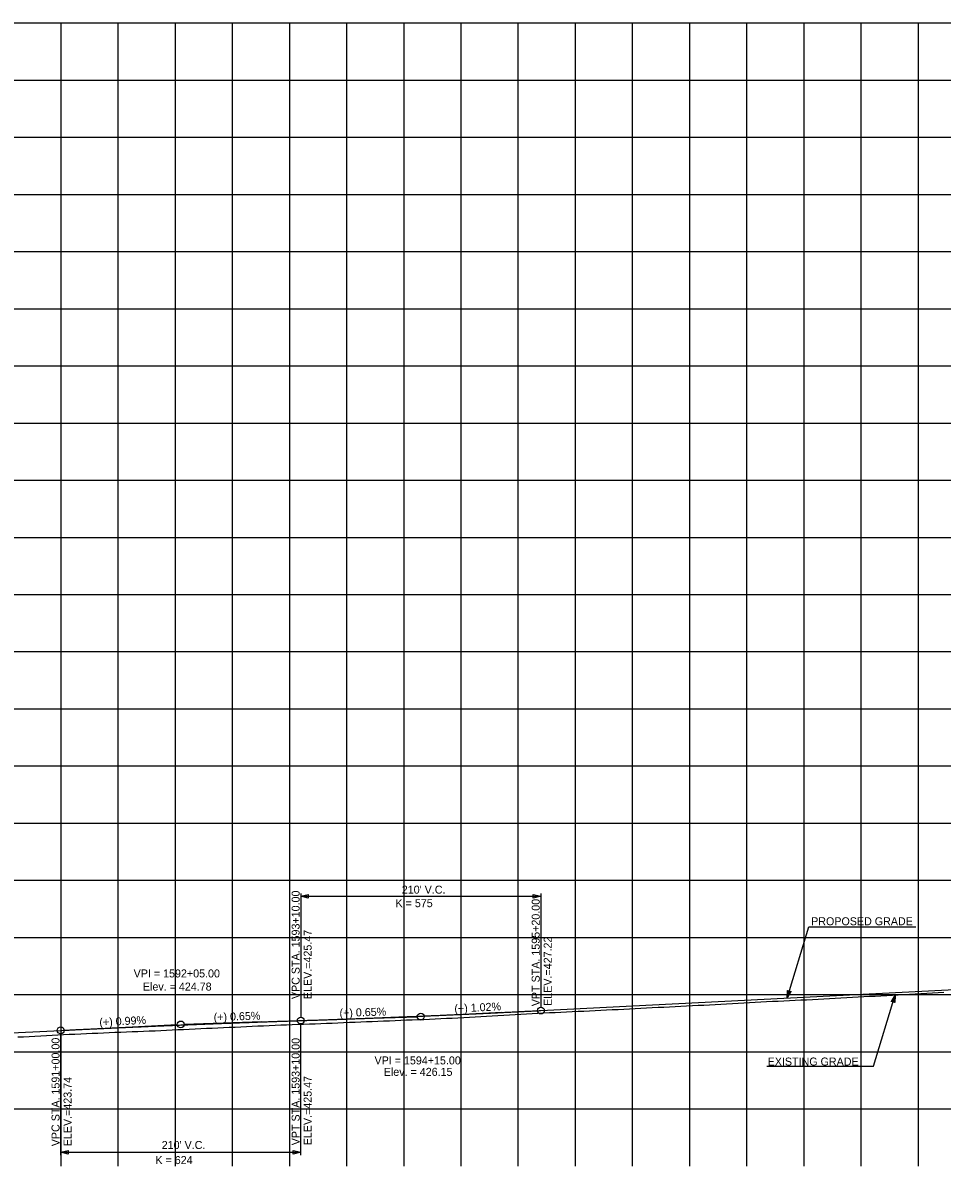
# Model space of a CAD drawing. Extents: x -90830 to 2015517, y -20856 to 836331.
# Drawn here: x 47990 to 48794, y -9797 to -8797 of the extents above; entities that cross this region are included whole.
import ezdxf

# ---------------------------------------------------------------- set-up
doc = ezdxf.new("R2010")
doc.units = 0
for name, color, linetype in [('Level 1', 7, 'Continuous'), ('RD_DDB_GradeTX', 7, 'Continuous'), ('RD_DDB_Profile_EX', 7, 'Continuous'), ('RD_DDB_Profile_Lbl', 7, 'Continuous'), ('RD_DDB_Profile_PR', 7, 'Continuous'), ('RD_DDB_StripGrade', 7, 'Continuous'), ('RD_DDB_VCLbl', 7, 'Continuous'), ('RD_PD_Final_TX', 7, 'Continuous')]:
    doc.layers.add(name, color=color, linetype=linetype)

msp = doc.modelspace()

# ---------------------------------------------------------------- linework, layer by layer
at = {"layer": 'Level 1'}
for p, q in [((47973.46, -8797.12), (49573.46, -8797.12)), ((48023.46, -8797.12), (48023.46, -9297.12)), ((48073.46, -8797.12), (48073.46, -9297.12)), ((48123.46, -8797.12), (48123.46, -9297.12)), ((48173.46, -8797.12), (48173.46, -9297.12)), ((48223.46, -8797.12), (48223.46, -9297.12)), ((48273.46, -8797.12), (48273.46, -9297.12)), ((48323.46, -8797.12), (48323.46, -9297.12)), ((48373.46, -8797.12), (48373.46, -9297.12)), ((48423.46, -8797.12), (48423.46, -9297.12)), ((48473.46, -8797.12), (48473.46, -9297.12)), ((48523.46, -8797.12), (48523.46, -9297.12)), ((48573.46, -8797.12), (48573.46, -9297.12)), ((48623.46, -8797.12), (48623.46, -9297.12)), ((48673.46, -8797.12), (48673.46, -9297.12)), ((48723.46, -8797.12), (48723.46, -9297.12)), ((48773.46, -8797.12), (48773.46, -9297.12)), ((47973.46, -8847.12), (49573.46, -8847.12)), ((47973.46, -8897.12), (49573.46, -8897.12)), ((47973.46, -8947.12), (49573.46, -8947.12)), ((47973.46, -8997.12), (49573.46, -8997.12)), ((47973.46, -9047.12), (49573.46, -9047.12)), ((47973.46, -9097.12), (49573.46, -9097.12)), ((47973.46, -9147.12), (49573.46, -9147.12)), ((47973.46, -9197.12), (49573.46, -9197.12)), ((47973.46, -9247.12), (49573.46, -9247.12)), ((47973.46, -9297.12), (49573.46, -9297.12)), ((47973.46, -9297.12), (49573.46, -9297.12)), ((48023.46, -9297.12), (48023.46, -9797.12)), ((48073.46, -9297.12), (48073.46, -9797.12)), ((48123.46, -9297.12), (48123.46, -9797.12)), ((48173.46, -9297.12), (48173.46, -9797.12)), ((48223.46, -9297.12), (48223.46, -9797.12)), ((48273.46, -9297.12), (48273.46, -9797.12)), ((48323.46, -9297.12), (48323.46, -9797.12)), ((48373.46, -9297.12), (48373.46, -9797.12)), ((48423.46, -9297.12), (48423.46, -9797.12)), ((48473.46, -9297.12), (48473.46, -9797.12)), ((48523.46, -9297.12), (48523.46, -9797.12)), ((48573.46, -9297.12), (48573.46, -9797.12)), ((48623.46, -9297.12), (48623.46, -9797.12)), ((48673.46, -9297.12), (48673.46, -9797.12)), ((48723.46, -9297.12), (48723.46, -9797.12)), ((48773.46, -9297.12), (48773.46, -9797.12)), ((47973.46, -9347.12), (49573.46, -9347.12)), ((47973.46, -9397.12), (49573.46, -9397.12)), ((47973.46, -9447.12), (49573.46, -9447.12)), ((47973.46, -9497.12), (49573.46, -9497.12)), ((47973.46, -9547.12), (49573.46, -9547.12)), ((47973.46, -9597.12), (49573.46, -9597.12)), ((47973.46, -9647.12), (49573.46, -9647.12)), ((47973.46, -9697.12), (49573.46, -9697.12)), ((47973.46, -9747.12), (49573.46, -9747.12))]:
    msp.add_line(p, q, dxfattribs=at)
at = {"layer": 'RD_DDB_GradeTX'}
for p, q in [((48267.5, -9668.68), (48335.46, -9666.47)), ((48409.37, -9662.76), (48341.46, -9666.22)), ((48057.55, -9676.72), (48125.46, -9673.36)), ((48199.42, -9670.9), (48131.46, -9673.12))]:
    msp.add_line(p, q, dxfattribs=at)
for centre in [(48338.46, -9666.37), (48128.46, -9673.22)]:
    msp.add_circle(centre, 3, dxfattribs=at)
at = {"layer": 'RD_DDB_Profile_EX'}
for points in [[(48420.95, -9664.47), (48425.95, -9664.19), (48430.95, -9663.93), (48435.95, -9663.67), (48440.95, -9663.4), (48445.95, -9663.14), (48450.95, -9662.87), (48455.95, -9662.62), (48460.95, -9662.36), (48465.95, -9662.11), (48470.95, -9661.9), (48475.95, -9661.68), (48480.95, -9661.46), (48485.95, -9661.24), (48490.95, -9660.98), (48495.95, -9660.73), (48500.95, -9660.47), (48505.95, -9660.21), (48510.95, -9659.97), (48515.95, -9659.72), (48520.95, -9659.48), (48525.95, -9659.23), (48530.95, -9658.97), (48535.95, -9658.72), (48540.95, -9658.46), (48545.95, -9658.21), (48550.95, -9657.98), (48555.95, -9657.75), (48560.95, -9657.51), (48565.95, -9657.28), (48570.95, -9657.01), (48575.95, -9656.74), (48580.95, -9656.46), (48585.95, -9656.18), (48590.95, -9655.9), (48595.95, -9655.62), (48600.95, -9655.34), (48605.95, -9655.05), (48610.95, -9654.79), (48615.95, -9654.53), (48620.95, -9654.27), (48625.95, -9654.01), (48630.95, -9653.74), (48635.95, -9653.47), (48640.95, -9653.19), (48645.95, -9652.92), (48650.95, -9652.68), (48655.95, -9652.44), (48660.95, -9652.21), (48665.95, -9651.97), (48670.95, -9651.75), (48675.95, -9651.52), (48680.95, -9651.3), (48685.95, -9651.08), (48690.95, -9650.82), (48695.95, -9650.55), (48700.95, -9650.28), (48705.95, -9650.01), (48710.95, -9649.72), (48715.95, -9649.44), (48720.95, -9649.15), (48725.95, -9648.87), (48730.95, -9648.59), (48735.95, -9648.32), (48740.95, -9648.05), (48745.95, -9647.79), (48750.95, -9647.52), (48755.95, -9647.24), (48760.95, -9646.97), (48765.95, -9646.7), (48770.95, -9646.42), (48775.95, -9646.13), (48780.95, -9645.84), (48785.95, -9645.55), (48790.95, -9645.27), (48795.95, -9645.03)], [(47985.95, -9684.12), (47990.95, -9683.88), (47995.95, -9683.63), (48000.95, -9683.39), (48005.95, -9683.12), (48010.95, -9682.83), (48015.95, -9682.55), (48020.95, -9682.27), (48025.95, -9682.02), (48030.95, -9681.79), (48035.95, -9681.57), (48040.95, -9681.34), (48045.95, -9681.11), (48050.95, -9680.89), (48055.95, -9680.67), (48060.95, -9680.45), (48065.95, -9680.24), (48070.95, -9680.05), (48075.95, -9679.85), (48080.95, -9679.66), (48085.95, -9679.46), (48090.95, -9679.26), (48095.95, -9679.06), (48100.95, -9678.86), (48105.95, -9678.65), (48110.95, -9678.43), (48115.95, -9678.2), (48120.95, -9677.97), (48125.95, -9677.73), (48130.95, -9677.49), (48135.95, -9677.25), (48140.95, -9677.01), (48145.95, -9676.77), (48150.95, -9676.55), (48155.95, -9676.32), (48160.95, -9676.09), (48165.95, -9675.88), (48170.95, -9675.67), (48175.95, -9675.46), (48180.95, -9675.25), (48185.95, -9675.01), (48190.95, -9674.76), (48195.95, -9674.52), (48200.95, -9674.27), (48205.95, -9674.04), (48210.95, -9673.82), (48215.95, -9673.6), (48220.95, -9673.38), (48225.95, -9673.2), (48230.95, -9673.03), (48235.95, -9672.86), (48240.95, -9672.69), (48245.95, -9672.51), (48250.95, -9672.31), (48255.95, -9672.12), (48260.95, -9671.93), (48265.95, -9671.73), (48270.95, -9671.53), (48275.95, -9671.32), (48280.95, -9671.12), (48285.95, -9670.92), (48290.95, -9670.7), (48295.95, -9670.49), (48300.95, -9670.29), (48305.95, -9670.08), (48310.95, -9669.88), (48315.95, -9669.68), (48320.95, -9669.48), (48325.95, -9669.29), (48330.95, -9669.1), (48335.95, -9668.92), (48340.95, -9668.73), (48345.95, -9668.51), (48350.95, -9668.28), (48355.95, -9668.04), (48360.95, -9667.81), (48365.95, -9667.56), (48370.95, -9667.3), (48375.95, -9667.03), (48380.95, -9666.77), (48385.95, -9666.49), (48390.95, -9666.2), (48395.95, -9665.9), (48400.95, -9665.6), (48405.95, -9665.31), (48410.95, -9665.03), (48415.95, -9664.75), (48420.95, -9664.47)]]:
    msp.add_lwpolyline(points, dxfattribs=at)
at = {"layer": 'RD_DDB_Profile_PR'}
for p, q in [((48443.46, -9661.03), (48823.46, -9641.7)), ((47878.46, -9685.58), (48023.46, -9678.41))]:
    msp.add_line(p, q, dxfattribs=at)
for points in [[(48023.46, -9678.41), (48027.66, -9678.2), (48031.86, -9678), (48036.06, -9677.79), (48040.26, -9677.59), (48044.46, -9677.39), (48048.66, -9677.19), (48052.86, -9676.99), (48057.06, -9676.79), (48061.26, -9676.6), (48065.46, -9676.4), (48069.66, -9676.21), (48073.86, -9676.02), (48078.06, -9675.83), (48082.26, -9675.64), (48086.46, -9675.45), (48090.66, -9675.27), (48094.86, -9675.08), (48099.06, -9674.9), (48103.26, -9674.72), (48107.46, -9674.54), (48111.66, -9674.36), (48115.86, -9674.18), (48120.06, -9674.01), (48124.26, -9673.83), (48128.46, -9673.66), (48132.66, -9673.49), (48136.86, -9673.32), (48141.06, -9673.15), (48145.26, -9672.98), (48149.46, -9672.81), (48153.66, -9672.65), (48157.86, -9672.49), (48162.06, -9672.32), (48166.26, -9672.16), (48170.46, -9672.01), (48174.66, -9671.85), (48178.86, -9671.69), (48183.06, -9671.54), (48187.26, -9671.38), (48191.46, -9671.23), (48195.66, -9671.08), (48199.86, -9670.93), (48204.06, -9670.79), (48208.26, -9670.64), (48212.46, -9670.49), (48216.66, -9670.35), (48220.86, -9670.21), (48225.06, -9670.07), (48229.26, -9669.93), (48233.46, -9669.79)], [(48233.46, -9669.79), (48237.66, -9669.65), (48241.86, -9669.51), (48246.06, -9669.37), (48250.26, -9669.23), (48254.46, -9669.09), (48258.66, -9668.94), (48262.86, -9668.8), (48267.06, -9668.65), (48271.26, -9668.5), (48275.46, -9668.35), (48279.66, -9668.19), (48283.86, -9668.04), (48288.06, -9667.88), (48292.26, -9667.72), (48296.46, -9667.56), (48300.66, -9667.4), (48304.86, -9667.24), (48309.06, -9667.08), (48313.26, -9666.91), (48317.46, -9666.75), (48321.66, -9666.58), (48325.86, -9666.41), (48330.06, -9666.24), (48334.26, -9666.06), (48338.46, -9665.89), (48342.66, -9665.71), (48346.86, -9665.53), (48351.06, -9665.36), (48355.26, -9665.18), (48359.46, -9664.99), (48363.66, -9664.81), (48367.86, -9664.62), (48372.06, -9664.44), (48376.26, -9664.25), (48380.46, -9664.06), (48384.66, -9663.87), (48388.86, -9663.67), (48393.06, -9663.48), (48397.26, -9663.28), (48401.46, -9663.09), (48405.66, -9662.89), (48409.86, -9662.69), (48414.06, -9662.48), (48418.26, -9662.28), (48422.46, -9662.08), (48426.66, -9661.87), (48430.86, -9661.66), (48435.06, -9661.45), (48439.26, -9661.24), (48443.46, -9661.03)]]:
    msp.add_spline(points, degree=3, dxfattribs=at)
at = {"layer": 'RD_DDB_VCLbl'}
for p, q in [((48233.46, -9558.53), (48233.46, -9666.79)), ((48443.46, -9558.53), (48443.46, -9658.03)), ((48233.46, -9561.03), (48443.46, -9561.03)), ((48233.46, -9787.49), (48233.46, -9672.79)), ((48023.46, -9787.49), (48023.46, -9681.41)), ((48023.46, -9784.99), (48233.46, -9784.99))]:
    msp.add_line(p, q, dxfattribs=at)
for centre in [(48443.46, -9661.03), (48233.46, -9669.79), (48023.46, -9678.41)]:
    msp.add_circle(centre, 3, dxfattribs=at)
at = {"layer": 'RD_PD_Final_TX'}
for p, q in [((48658.86, -9650.07), (48677.92, -9587.7)), ((48677.92, -9587.7), (48771.3, -9587.7)), ((48658.86, -9650.07), (48659.21, -9643.4)), ((48660.76, -9643.87), (48658.86, -9650.07)), ((48658.86, -9650.07), (48662.3, -9644.34)), ((48659.21, -9643.4), (48662.3, -9644.34)), ((48753.45, -9647.38), (48750.01, -9653.11)), ((48751.56, -9653.58), (48753.45, -9647.38)), ((48753.45, -9647.38), (48753.11, -9654.05)), ((48753.11, -9654.05), (48750.01, -9653.11))]:
    msp.add_line(p, q, dxfattribs=at)
for points in [[(48240.06, -9562.68), (48233.46, -9561.03), (48240.06, -9559.38)], [(48436.86, -9559.38), (48443.46, -9561.03), (48436.86, -9562.68)], [(48030.06, -9786.64), (48023.46, -9784.99), (48030.06, -9783.34)], [(48226.86, -9783.34), (48233.46, -9784.99), (48226.86, -9786.64)]]:
    msp.add_lwpolyline(points, close=True, dxfattribs=at)
for points in [[(48641.01, -9709.75), (48734.4, -9709.75), (48753.45, -9647.38)], [(48660.69, -9643.93), (48658.92, -9649.7), (48660.66, -9643.88), (48658.95, -9649.42), (48660.59, -9643.89), (48658.96, -9649.22), (48660.51, -9643.88), (48658.96, -9648.99), (48660.45, -9643.85), (48658.99, -9648.63), (48660.36, -9643.81), (48659.02, -9648.25), (48660.28, -9643.81), (48659.04, -9647.96), (48660.22, -9643.78), (48659.05, -9647.63), (48660.14, -9643.8), (48659.07, -9647.34), (48660.09, -9643.72), (48659.08, -9647.09), (48659.99, -9643.72), (48659.09, -9646.73), (48659.92, -9643.69), (48659.14, -9646.29), (48659.85, -9643.65), (48659.12, -9645.99), (48659.77, -9643.63), (48659.15, -9645.54), (48659.69, -9643.63), (48659.19, -9645.17), (48659.61, -9643.56), (48659.2, -9644.85), (48659.54, -9643.57), (48659.21, -9644.56), (48659.47, -9643.51), (48659.23, -9644.2), (48659.39, -9643.54), (48659.25, -9643.81), (48659.31, -9643.54)], [(48659.03, -9649.68), (48660.78, -9643.96), (48659.13, -9649.49), (48660.85, -9643.99), (48659.23, -9649.31), (48660.91, -9643.98), (48659.35, -9649.15), (48660.96, -9644), (48659.48, -9648.95), (48661.03, -9644.01), (48659.59, -9648.76), (48661.08, -9644.03), (48659.73, -9648.53), (48661.15, -9644.03), (48659.88, -9648.26), (48661.23, -9644.07), (48660.01, -9648.02), (48661.29, -9644.06), (48660.16, -9647.77), (48661.35, -9644.1), (48660.32, -9647.54), (48661.42, -9644.12), (48660.47, -9647.27), (48661.46, -9644.17), (48660.67, -9646.93), (48661.53, -9644.16), (48660.82, -9646.71), (48661.59, -9644.15), (48661.01, -9646.42), (48661.64, -9644.2), (48661.16, -9646.11), (48661.72, -9644.23), (48661.3, -9645.87), (48661.78, -9644.3), (48661.46, -9645.66), (48661.83, -9644.31), (48661.64, -9645.31), (48661.94, -9644.29), (48661.76, -9645.1), (48662.04, -9644.32), (48661.88, -9644.97), (48662.12, -9644.42), (48662.21, -9644.37), (48662.1, -9644.41)], [(48753.28, -9647.77), (48751.54, -9653.49), (48753.18, -9647.96), (48751.46, -9653.46), (48753.08, -9648.14), (48751.4, -9653.47), (48752.96, -9648.3), (48751.35, -9653.45), (48752.83, -9648.5), (48751.28, -9653.44), (48752.72, -9648.69), (48751.23, -9653.42), (48752.58, -9648.92), (48751.16, -9653.42), (48752.43, -9649.19), (48751.08, -9653.38), (48752.3, -9649.43), (48751.02, -9653.39), (48752.15, -9649.68), (48750.96, -9653.35), (48752, -9649.91), (48750.9, -9653.33), (48751.85, -9650.18), (48750.86, -9653.28), (48751.64, -9650.52), (48750.78, -9653.29), (48751.49, -9650.74), (48750.72, -9653.3), (48751.3, -9651.03), (48750.67, -9653.25), (48751.15, -9651.34), (48750.6, -9653.21), (48751.01, -9651.58), (48750.53, -9653.15), (48750.85, -9651.79), (48750.48, -9653.14), (48750.67, -9652.14), (48750.37, -9653.16), (48750.55, -9652.35), (48750.27, -9653.13), (48750.43, -9652.48), (48750.19, -9653.03), (48750.1, -9653.08), (48750.21, -9653.04)], [(48751.62, -9653.52), (48753.39, -9647.75), (48751.65, -9653.57), (48753.36, -9648.03), (48751.72, -9653.56), (48753.35, -9648.23), (48751.8, -9653.57), (48753.35, -9648.46), (48751.86, -9653.6), (48753.33, -9648.82), (48751.95, -9653.64), (48753.29, -9649.2), (48752.04, -9653.64), (48753.27, -9649.49), (48752.1, -9653.67), (48753.26, -9649.82), (48752.17, -9653.65), (48753.24, -9650.11), (48752.22, -9653.73), (48753.23, -9650.36), (48752.32, -9653.73), (48753.22, -9650.72), (48752.39, -9653.76), (48753.17, -9651.16), (48752.46, -9653.8), (48753.19, -9651.46), (48752.54, -9653.82), (48753.17, -9651.91), (48752.62, -9653.82), (48753.12, -9652.28), (48752.7, -9653.89), (48753.11, -9652.6), (48752.77, -9653.88), (48753.11, -9652.89), (48752.84, -9653.94), (48753.08, -9653.25), (48752.92, -9653.91), (48753.06, -9653.64), (48753, -9653.91)]]:
    msp.add_lwpolyline(points, dxfattribs=at)

# ---------------------------------------------------------------- texts
at = {"layer": 'RD_DDB_GradeTX'}
for s, rotation, p in [('(+) 0.65%', 1.86777, (48267.43, -9666.68)), ('(+) 1.02%', 2.91221, (48367.99, -9662.86)), ('(+) 0.99%', 2.83054, (48057.44, -9674.72)), ('(+) 0.65%', 1.86777, (48157.38, -9670.27))]:
    msp.add_text(s, height=7, rotation=rotation, dxfattribs=at).set_placement(p)
at = {"layer": 'RD_DDB_Profile_Lbl'}
for s, p in [('VPI = 1592+05.00', (48087.27, -9632.06)), ('Elev. = 424.78', (48095.36, -9643.56)), ('VPI = 1594+15.00', (48297.95, -9708.14)), ('Elev. = 426.15', (48306.05, -9718.14))]:
    msp.add_text(s, height=7, dxfattribs=at).set_placement(p)
at = {"layer": 'RD_DDB_StripGrade'}
for s, p in [('VPC STA. 1593+10.00 ', (48232.46, -9651.03)), ('VPT STA. 1595+20.00 ', (48442.46, -9657.25)), ('ELEV.=425.47', (48242.96, -9651.03)), ('ELEV.=427.22', (48452.96, -9656.96)), ('VPC STA. 1591+00.00 ', (48022.46, -9779.74)), ('VPT STA. 1593+10.00 ', (48232.46, -9778.88)), ('ELEV.=423.74', (48032.96, -9779.74)), ('ELEV.=425.47', (48242.96, -9778.88))]:
    msp.add_text(s, height=7, rotation=90, dxfattribs=at).set_placement(p)
at = {"layer": 'RD_DDB_VCLbl'}
for s, p in [("210' V.C.", (48321.82, -9558.79)), ('K = 575', (48316.33, -9570.61)), ("210' V.C.", (48111.82, -9782.13)), ('K = 624', (48106.29, -9795.3))]:
    msp.add_text(s, height=7, dxfattribs=at).set_placement(p)
at = {"layer": 'RD_PD_Final_TX'}
for s, p in [('PROPOSED GRADE', (48679.87, -9586.44)), ('EXISTING GRADE', (48641.83, -9709.15))]:
    msp.add_text(s, height=7, dxfattribs=at).set_placement(p)

doc.saveas('drawing.dxf')
